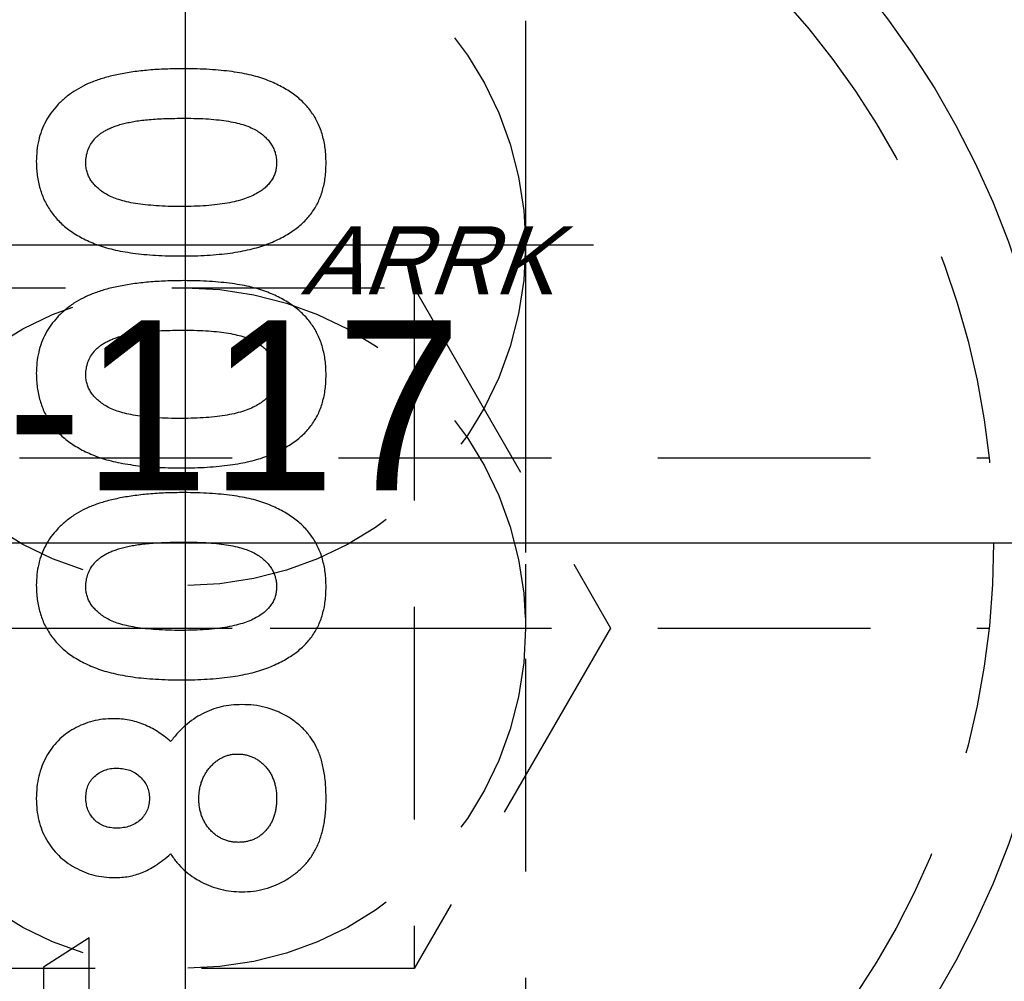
# Model space of a CAD drawing. Extents: x 2651 to 11825, y -3833 to 1075.
# Tile 328 of 656: x 4109 to 4120, y 514 to 526. Entities that reach past the tile are written whole.
import ezdxf

# ---------------------------------------------------------------- set-up
doc = ezdxf.new("R2010")
doc.units = 0
doc.header["$LTSCALE"] = 10
for name, pattern in [('CENTER', [2, 1.25, -0.25, 0.25, -0.25]), ('CNSCEN', [17, 15, -1, 0, -1]), ('CNSHID', [4, 3, -1]), ('HIDDEN', [0.375, 0.25, -0.125])]:
    doc.linetypes.add(name, pattern=pattern)
doc.layers.get('0').update_dxf_attribs({"linetype": 'CONTINUOUS'})
doc.layers.get('Defpoints').update_dxf_attribs({"linetype": 'CONTINUOUS'})
for name, color, linetype in [('1', 7, 'CONTINUOUS'), ('9', 3, 'CONTINUOUS'), ('COOL', 150, 'HIDDEN'), ('DIM', 3, 'CONTINUOUS'), ('WL1-HL', 4, 'CNSHID'), ('WOR1-CL', 1, 'CNSCEN'), ('WOR1-DL', 7, 'CONTINUOUS')]:
    doc.layers.add(name, color=color, linetype=linetype)
doc.styles.add('china', font='txt')
doc.styles.get("Standard").update_dxf_attribs({"font": 'romans.shx'})
doc.dimstyles.new('MM& INCH5', dxfattribs={"dimtxt": 5, "dimasz": 2.5, "dimexe": 1, "dimexo": 0.5, "dimtad": 0, "dimrnd": 1.38778e-17, "dimzin": 9, "dimdsep": 46, "dimtxsty": 'Standard', "dimblk": 'CLOSED', "dimcen": 0, "dimclrd": 3, "dimclre": 3, "dimclrt": 3, "dimazin": 2, "dimtfac": 0.75, "dimtofl": 0, "dimtmove": 0, "dimatfit": 3, "dimfxl": 0, "dimtolj": 1, "dimarcsym": 0})

# ---------------------------------------------------------------- blocks, each defined once
blk = doc.blocks.new('DSD')
at = {"layer": '1', "color": 7, "linetype": 'Continuous'}
for p, q in [((483.499, 546.355), (482.959, 546.008)), ((483.499, 545.691), (483.499, 546.355)), ((482.959, 546.008), (482.959, 545.11))]:
    blk.add_line(p, q, dxfattribs=at)
for points, knots in [([(484.61, 556.569), (484.539, 556.568), (484.4, 556.567), (484.2, 556.554), (484.015, 556.534), (483.845, 556.505), (483.69, 556.468), (483.552, 556.422), (483.427, 556.369), (483.353, 556.324), (483.317, 556.303)], [0, 0, 0, 0, 0.161071, 0.310789, 0.449904, 0.578376, 0.696617, 0.805987, 0.906562, 1, 1, 1, 1]), ([(486.281, 555.461), (486.28, 555.49), (486.279, 555.547), (486.272, 555.631), (486.258, 555.71), (486.24, 555.786), (486.216, 555.859), (486.187, 555.929), (486.152, 555.994), (486.112, 556.057), (486.067, 556.115), (486.016, 556.17), (485.96, 556.223), (485.897, 556.272), (485.83, 556.317), (485.757, 556.359), (485.679, 556.398), (485.594, 556.434), (485.502, 556.466), (485.402, 556.494), (485.292, 556.517), (485.173, 556.536), (485.046, 556.55), (484.909, 556.561), (484.763, 556.568), (484.662, 556.569), (484.61, 556.569)], [0, 0, 0, 0, 0.038217, 0.074867, 0.110158, 0.144454, 0.17808, 0.211171, 0.243687, 0.275872, 0.308376, 0.341263, 0.37515, 0.409655, 0.445157, 0.482073, 0.520576, 0.560554, 0.603108, 0.648689, 0.697948, 0.750768, 0.807309, 0.867656, 0.931861, 1, 1, 1, 1]), ([(483.317, 556.303), (483.282, 556.278), (483.213, 556.229), (483.123, 556.143), (483.047, 556.05), (482.984, 555.95), (482.935, 555.842), (482.901, 555.727), (482.881, 555.605), (482.878, 555.521), (482.876, 555.478)], [0, 0, 0, 0, 0.132314, 0.2587, 0.380912, 0.500535, 0.620923, 0.742376, 0.868281, 1, 1, 1, 1]), ([(483.458, 555.464), (483.459, 555.489), (483.461, 555.539), (483.481, 555.612), (483.512, 555.68), (483.55, 555.732), (483.585, 555.771), (483.618, 555.798), (483.654, 555.824), (483.695, 555.847), (483.741, 555.869), (483.79, 555.89), (483.845, 555.908), (483.904, 555.925), (483.969, 555.94), (484.041, 555.953), (484.12, 555.964), (484.205, 555.972), (484.298, 555.979), (484.398, 555.984), (484.505, 555.986), (484.579, 555.987), (484.617, 555.988)], [0, 0, 0, 0, 0.053834, 0.105543, 0.158054, 0.211987, 0.240207, 0.269794, 0.301343, 0.334608, 0.370284, 0.408089, 0.448681, 0.492069, 0.538664, 0.590371, 0.646388, 0.707195, 0.772947, 0.843643, 0.919308, 1, 1, 1, 1]), ([(484.617, 555.988), (484.666, 555.987), (484.761, 555.986), (484.897, 555.98), (485.021, 555.968), (485.133, 555.953), (485.233, 555.932), (485.322, 555.908), (485.399, 555.879), (485.465, 555.844), (485.52, 555.806), (485.568, 555.765), (485.609, 555.722), (485.642, 555.676), (485.668, 555.627), (485.686, 555.575), (485.697, 555.52), (485.699, 555.483), (485.7, 555.464)], [0, 0, 0, 0, 0.110734, 0.212341, 0.305502, 0.389835, 0.46669, 0.535262, 0.596763, 0.651066, 0.701036, 0.74786, 0.791833, 0.834284, 0.875334, 0.916035, 0.957652, 1, 1, 1, 1]), ([(482.876, 555.478), (482.877, 555.45), (482.878, 555.395), (482.886, 555.313), (482.9, 555.235), (482.919, 555.159), (482.943, 555.086), (482.973, 555.017), (483.009, 554.95), (483.05, 554.887), (483.096, 554.826), (483.149, 554.769), (483.207, 554.715), (483.271, 554.666), (483.341, 554.62), (483.416, 554.577), (483.497, 554.538), (483.584, 554.502), (483.679, 554.47), (483.782, 554.443), (483.893, 554.42), (484.014, 554.401), (484.143, 554.386), (484.281, 554.376), (484.428, 554.369), (484.528, 554.369), (484.58, 554.368)], [0, 0, 0, 0, 0.036635, 0.072034, 0.106626, 0.140306, 0.173619, 0.206426, 0.239067, 0.271883, 0.30484, 0.338529, 0.372616, 0.407548, 0.443719, 0.481312, 0.520113, 0.560913, 0.604025, 0.650075, 0.699572, 0.752363, 0.808789, 0.868954, 0.932675, 1, 1, 1, 1]), ([(484.58, 554.95), (484.529, 554.95), (484.431, 554.95), (484.29, 554.958), (484.161, 554.968), (484.044, 554.984), (483.94, 555.003), (483.849, 555.028), (483.769, 555.056), (483.701, 555.091), (483.644, 555.128), (483.594, 555.168), (483.552, 555.211), (483.517, 555.256), (483.49, 555.304), (483.471, 555.355), (483.46, 555.409), (483.458, 555.445), (483.458, 555.464)], [0, 0, 0, 0, 0.112115, 0.215802, 0.310203, 0.395993, 0.47341, 0.542778, 0.604548, 0.659357, 0.708764, 0.755356, 0.798687, 0.840017, 0.880203, 0.919733, 0.959049, 1, 1, 1, 1]), ([(484.58, 554.368), (484.632, 554.369), (484.734, 554.369), (484.882, 554.376), (485.021, 554.387), (485.151, 554.401), (485.272, 554.421), (485.385, 554.444), (485.489, 554.471), (485.583, 554.504), (485.671, 554.54), (485.752, 554.579), (485.827, 554.621), (485.896, 554.665), (485.959, 554.714), (486.017, 554.764), (486.067, 554.818), (486.113, 554.875), (486.153, 554.935), (486.188, 554.999), (486.216, 555.067), (486.24, 555.138), (486.258, 555.214), (486.272, 555.293), (486.279, 555.376), (486.28, 555.432), (486.281, 555.461)], [0, 0, 0, 0, 0.068491, 0.133077, 0.193829, 0.251083, 0.304401, 0.354408, 0.401295, 0.444701, 0.485692, 0.524676, 0.562307, 0.597947, 0.632474, 0.665752, 0.697985, 0.729586, 0.760825, 0.792355, 0.824313, 0.857156, 0.890927, 0.92596, 0.962061, 1, 1, 1, 1]), ([(485.7, 555.464), (485.699, 555.446), (485.698, 555.41), (485.687, 555.358), (485.67, 555.309), (485.645, 555.263), (485.613, 555.219), (485.575, 555.179), (485.529, 555.142), (485.495, 555.12), (485.477, 555.109)], [0, 0, 0, 0, 0.124035, 0.242846, 0.360342, 0.479042, 0.599334, 0.725488, 0.858549, 1, 1, 1, 1]), ([(485.477, 555.109), (485.453, 555.096), (485.403, 555.069), (485.318, 555.037), (485.223, 555.01), (485.116, 554.987), (484.998, 554.971), (484.868, 554.958), (484.728, 554.951), (484.631, 554.95), (484.58, 554.95)], [0, 0, 0, 0, 0.088871, 0.186355, 0.294078, 0.412237, 0.541778, 0.682703, 0.835096, 1, 1, 1, 1]), ([(484.61, 554.078), (484.539, 554.077), (484.4, 554.076), (484.2, 554.062), (484.015, 554.043), (483.845, 554.013), (483.69, 553.977), (483.552, 553.931), (483.427, 553.878), (483.353, 553.833), (483.317, 553.812)], [0, 0, 0, 0, 0.161071, 0.310789, 0.449904, 0.578376, 0.696617, 0.805987, 0.906562, 1, 1, 1, 1]), ([(486.281, 552.97), (486.28, 552.999), (486.279, 553.056), (486.272, 553.139), (486.258, 553.219), (486.24, 553.295), (486.216, 553.368), (486.187, 553.437), (486.152, 553.503), (486.112, 553.565), (486.067, 553.624), (486.016, 553.679), (485.96, 553.732), (485.897, 553.78), (485.83, 553.826), (485.757, 553.868), (485.679, 553.907), (485.594, 553.943), (485.502, 553.975), (485.402, 554.003), (485.292, 554.026), (485.173, 554.044), (485.046, 554.059), (484.909, 554.07), (484.763, 554.077), (484.662, 554.077), (484.61, 554.078)], [0, 0, 0, 0, 0.038217, 0.074867, 0.110158, 0.144454, 0.17808, 0.211171, 0.243687, 0.275872, 0.308376, 0.341263, 0.37515, 0.409655, 0.445157, 0.482073, 0.520576, 0.560554, 0.603108, 0.648689, 0.697948, 0.750768, 0.807309, 0.867656, 0.931861, 1, 1, 1, 1]), ([(483.317, 553.812), (483.282, 553.787), (483.213, 553.737), (483.123, 553.651), (483.047, 553.559), (482.984, 553.458), (482.935, 553.351), (482.901, 553.236), (482.881, 553.114), (482.878, 553.03), (482.876, 552.987)], [0, 0, 0, 0, 0.132314, 0.2587, 0.380912, 0.500535, 0.620923, 0.742376, 0.868281, 1, 1, 1, 1]), ([(483.458, 552.973), (483.459, 552.998), (483.461, 553.048), (483.481, 553.121), (483.512, 553.189), (483.55, 553.241), (483.585, 553.28), (483.618, 553.307), (483.654, 553.333), (483.695, 553.356), (483.741, 553.378), (483.79, 553.399), (483.845, 553.417), (483.904, 553.434), (483.969, 553.449), (484.041, 553.461), (484.12, 553.473), (484.205, 553.481), (484.298, 553.488), (484.398, 553.493), (484.505, 553.495), (484.579, 553.496), (484.617, 553.496)], [0, 0, 0, 0, 0.053834, 0.105543, 0.158054, 0.211987, 0.240207, 0.269794, 0.301343, 0.334608, 0.370284, 0.408089, 0.448681, 0.492069, 0.538664, 0.590371, 0.646388, 0.707195, 0.772947, 0.843643, 0.919308, 1, 1, 1, 1]), ([(484.617, 553.496), (484.666, 553.496), (484.761, 553.495), (484.897, 553.489), (485.021, 553.477), (485.133, 553.462), (485.233, 553.441), (485.322, 553.417), (485.399, 553.387), (485.465, 553.353), (485.52, 553.315), (485.568, 553.274), (485.609, 553.231), (485.642, 553.185), (485.668, 553.136), (485.686, 553.084), (485.697, 553.029), (485.699, 552.992), (485.7, 552.973)], [0, 0, 0, 0, 0.110734, 0.212341, 0.305502, 0.389835, 0.46669, 0.535262, 0.596763, 0.651066, 0.701036, 0.74786, 0.791833, 0.834284, 0.875334, 0.916035, 0.957652, 1, 1, 1, 1]), ([(482.876, 552.987), (482.877, 552.959), (482.878, 552.904), (482.886, 552.822), (482.9, 552.744), (482.919, 552.668), (482.943, 552.595), (482.973, 552.525), (483.009, 552.459), (483.05, 552.395), (483.096, 552.335), (483.149, 552.278), (483.207, 552.224), (483.271, 552.175), (483.341, 552.129), (483.416, 552.086), (483.497, 552.047), (483.584, 552.011), (483.679, 551.979), (483.782, 551.952), (483.893, 551.929), (484.014, 551.91), (484.143, 551.895), (484.281, 551.885), (484.428, 551.878), (484.528, 551.877), (484.58, 551.877)], [0, 0, 0, 0, 0.036635, 0.072034, 0.106626, 0.140306, 0.173619, 0.206426, 0.239067, 0.271883, 0.30484, 0.338529, 0.372616, 0.407548, 0.443719, 0.481312, 0.520113, 0.560913, 0.604025, 0.650075, 0.699572, 0.752363, 0.808789, 0.868954, 0.932675, 1, 1, 1, 1]), ([(484.58, 552.458), (484.529, 552.459), (484.431, 552.459), (484.29, 552.467), (484.161, 552.477), (484.044, 552.492), (483.94, 552.512), (483.849, 552.537), (483.769, 552.565), (483.701, 552.599), (483.644, 552.637), (483.594, 552.677), (483.552, 552.72), (483.517, 552.765), (483.49, 552.813), (483.471, 552.864), (483.46, 552.918), (483.458, 552.954), (483.458, 552.973)], [0, 0, 0, 0, 0.112115, 0.215802, 0.310203, 0.395993, 0.47341, 0.542778, 0.604548, 0.659357, 0.708764, 0.755356, 0.798687, 0.840017, 0.880203, 0.919733, 0.959049, 1, 1, 1, 1]), ([(484.58, 551.877), (484.632, 551.877), (484.734, 551.878), (484.882, 551.885), (485.021, 551.896), (485.151, 551.91), (485.272, 551.93), (485.385, 551.953), (485.489, 551.98), (485.583, 552.013), (485.671, 552.049), (485.752, 552.088), (485.827, 552.13), (485.896, 552.174), (485.959, 552.222), (486.017, 552.273), (486.067, 552.327), (486.113, 552.384), (486.153, 552.444), (486.188, 552.507), (486.216, 552.576), (486.24, 552.647), (486.258, 552.723), (486.272, 552.802), (486.279, 552.885), (486.28, 552.941), (486.281, 552.97)], [0, 0, 0, 0, 0.068491, 0.133077, 0.193829, 0.251083, 0.304401, 0.354408, 0.401295, 0.444701, 0.485692, 0.524676, 0.562307, 0.597947, 0.632474, 0.665752, 0.697985, 0.729586, 0.760825, 0.792355, 0.824313, 0.857156, 0.890927, 0.92596, 0.962061, 1, 1, 1, 1]), ([(485.7, 552.973), (485.699, 552.955), (485.698, 552.919), (485.687, 552.867), (485.67, 552.818), (485.645, 552.772), (485.613, 552.728), (485.575, 552.688), (485.529, 552.651), (485.495, 552.629), (485.477, 552.618)], [0, 0, 0, 0, 0.124035, 0.242846, 0.360342, 0.479042, 0.599334, 0.725488, 0.858549, 1, 1, 1, 1]), ([(485.477, 552.618), (485.453, 552.605), (485.403, 552.577), (485.318, 552.546), (485.223, 552.519), (485.116, 552.496), (484.998, 552.48), (484.868, 552.467), (484.728, 552.46), (484.631, 552.459), (484.58, 552.458)], [0, 0, 0, 0, 0.088871, 0.186355, 0.294078, 0.412237, 0.541778, 0.682703, 0.835096, 1, 1, 1, 1]), ([(484.61, 551.587), (484.539, 551.586), (484.4, 551.585), (484.2, 551.571), (484.015, 551.551), (483.845, 551.522), (483.69, 551.486), (483.552, 551.44), (483.427, 551.387), (483.353, 551.342), (483.317, 551.321)], [0, 0, 0, 0, 0.161071, 0.310789, 0.449904, 0.578376, 0.696617, 0.805987, 0.906562, 1, 1, 1, 1]), ([(486.281, 550.479), (486.28, 550.508), (486.279, 550.565), (486.272, 550.648), (486.258, 550.728), (486.24, 550.804), (486.216, 550.877), (486.187, 550.946), (486.152, 551.012), (486.112, 551.074), (486.067, 551.133), (486.016, 551.188), (485.96, 551.241), (485.897, 551.289), (485.83, 551.335), (485.757, 551.377), (485.679, 551.416), (485.594, 551.452), (485.502, 551.484), (485.402, 551.512), (485.292, 551.535), (485.173, 551.553), (485.046, 551.568), (484.909, 551.579), (484.763, 551.586), (484.662, 551.586), (484.61, 551.587)], [0, 0, 0, 0, 0.038217, 0.074867, 0.110158, 0.144454, 0.17808, 0.211171, 0.243687, 0.275872, 0.308376, 0.341263, 0.37515, 0.409655, 0.445157, 0.482073, 0.520576, 0.560554, 0.603108, 0.648689, 0.697948, 0.750768, 0.807309, 0.867656, 0.931861, 1, 1, 1, 1]), ([(483.317, 551.321), (483.282, 551.295), (483.213, 551.246), (483.123, 551.16), (483.047, 551.068), (482.984, 550.967), (482.935, 550.86), (482.901, 550.745), (482.881, 550.623), (482.878, 550.539), (482.876, 550.496)], [0, 0, 0, 0, 0.132314, 0.2587, 0.380912, 0.500535, 0.620923, 0.742376, 0.868281, 1, 1, 1, 1]), ([(483.458, 550.482), (483.459, 550.507), (483.461, 550.557), (483.481, 550.629), (483.512, 550.698), (483.55, 550.75), (483.585, 550.788), (483.618, 550.815), (483.654, 550.842), (483.695, 550.865), (483.741, 550.887), (483.79, 550.908), (483.845, 550.925), (483.904, 550.943), (483.969, 550.958), (484.041, 550.97), (484.12, 550.982), (484.205, 550.989), (484.298, 550.997), (484.398, 551.002), (484.505, 551.004), (484.579, 551.005), (484.617, 551.005)], [0, 0, 0, 0, 0.053834, 0.105543, 0.158054, 0.211987, 0.240207, 0.269794, 0.301343, 0.334608, 0.370284, 0.408089, 0.448681, 0.492069, 0.538664, 0.590371, 0.646388, 0.707195, 0.772947, 0.843643, 0.919308, 1, 1, 1, 1]), ([(484.617, 551.005), (484.666, 551.005), (484.761, 551.004), (484.897, 550.998), (485.021, 550.986), (485.133, 550.971), (485.233, 550.95), (485.322, 550.926), (485.399, 550.896), (485.465, 550.862), (485.52, 550.824), (485.568, 550.783), (485.609, 550.74), (485.642, 550.694), (485.668, 550.645), (485.686, 550.593), (485.697, 550.538), (485.699, 550.501), (485.7, 550.482)], [0, 0, 0, 0, 0.110734, 0.212341, 0.305502, 0.389835, 0.46669, 0.535262, 0.596763, 0.651066, 0.701036, 0.74786, 0.791833, 0.834284, 0.875334, 0.916035, 0.957652, 1, 1, 1, 1]), ([(482.876, 550.496), (482.877, 550.468), (482.878, 550.413), (482.886, 550.331), (482.9, 550.253), (482.919, 550.177), (482.943, 550.104), (482.973, 550.034), (483.009, 549.968), (483.05, 549.904), (483.096, 549.843), (483.149, 549.787), (483.207, 549.733), (483.271, 549.684), (483.341, 549.638), (483.416, 549.595), (483.497, 549.556), (483.584, 549.52), (483.679, 549.488), (483.782, 549.461), (483.893, 549.438), (484.014, 549.418), (484.143, 549.404), (484.281, 549.394), (484.428, 549.387), (484.528, 549.386), (484.58, 549.386)], [0, 0, 0, 0, 0.036635, 0.072034, 0.106626, 0.140306, 0.173619, 0.206426, 0.239067, 0.271883, 0.30484, 0.338529, 0.372616, 0.407548, 0.443719, 0.481312, 0.520113, 0.560913, 0.604025, 0.650075, 0.699572, 0.752363, 0.808789, 0.868954, 0.932675, 1, 1, 1, 1]), ([(484.58, 549.967), (484.529, 549.967), (484.431, 549.968), (484.29, 549.975), (484.161, 549.986), (484.044, 550.001), (483.94, 550.021), (483.849, 550.045), (483.769, 550.074), (483.701, 550.108), (483.644, 550.146), (483.594, 550.186), (483.552, 550.229), (483.517, 550.274), (483.49, 550.322), (483.471, 550.373), (483.46, 550.426), (483.458, 550.463), (483.458, 550.482)], [0, 0, 0, 0, 0.112115, 0.215802, 0.310203, 0.395993, 0.47341, 0.542778, 0.604548, 0.659357, 0.708764, 0.755356, 0.798687, 0.840017, 0.880203, 0.919733, 0.959049, 1, 1, 1, 1]), ([(484.58, 549.386), (484.632, 549.386), (484.734, 549.387), (484.882, 549.393), (485.021, 549.405), (485.151, 549.419), (485.272, 549.439), (485.385, 549.462), (485.489, 549.489), (485.583, 549.522), (485.671, 549.558), (485.752, 549.597), (485.827, 549.639), (485.896, 549.683), (485.959, 549.731), (486.017, 549.782), (486.067, 549.836), (486.113, 549.892), (486.153, 549.953), (486.188, 550.016), (486.216, 550.084), (486.24, 550.156), (486.258, 550.231), (486.272, 550.31), (486.279, 550.394), (486.28, 550.45), (486.281, 550.479)], [0, 0, 0, 0, 0.068491, 0.133077, 0.193829, 0.251083, 0.304401, 0.354408, 0.401295, 0.444701, 0.485692, 0.524676, 0.562307, 0.597947, 0.632474, 0.665752, 0.697985, 0.729586, 0.760825, 0.792355, 0.824313, 0.857156, 0.890927, 0.92596, 0.962061, 1, 1, 1, 1]), ([(485.7, 550.482), (485.699, 550.463), (485.698, 550.428), (485.687, 550.376), (485.67, 550.327), (485.645, 550.28), (485.613, 550.237), (485.575, 550.197), (485.529, 550.16), (485.495, 550.138), (485.477, 550.127)], [0, 0, 0, 0, 0.124035, 0.242846, 0.360342, 0.479042, 0.599334, 0.725488, 0.858549, 1, 1, 1, 1]), ([(485.477, 550.127), (485.453, 550.114), (485.403, 550.086), (485.318, 550.055), (485.223, 550.028), (485.116, 550.005), (484.998, 549.989), (484.868, 549.975), (484.728, 549.969), (484.631, 549.968), (484.58, 549.967)], [0, 0, 0, 0, 0.088871, 0.186355, 0.294078, 0.412237, 0.541778, 0.682703, 0.835096, 1, 1, 1, 1]), ([(485.291, 549.095), (485.249, 549.094), (485.168, 549.091), (485.048, 549.071), (484.934, 549.036), (484.826, 548.988), (484.723, 548.927), (484.627, 548.851), (484.536, 548.762), (484.482, 548.695), (484.454, 548.66)], [0, 0, 0, 0, 0.127276, 0.250113, 0.370492, 0.489901, 0.611006, 0.735976, 0.864676, 1, 1, 1, 1]), ([(486.281, 547.987), (486.281, 548.018), (486.28, 548.079), (486.275, 548.168), (486.266, 548.252), (486.253, 548.331), (486.237, 548.405), (486.217, 548.474), (486.194, 548.538), (486.159, 548.617), (486.104, 548.706), (486.023, 548.804), (485.927, 548.889), (485.819, 548.963), (485.698, 549.021), (485.569, 549.065), (485.432, 549.091), (485.339, 549.094), (485.291, 549.095)], [0, 0, 0, 0, 0.055435, 0.108254, 0.158196, 0.205337, 0.250257, 0.292763, 0.333308, 0.371723, 0.445982, 0.520049, 0.595546, 0.673687, 0.753384, 0.833349, 0.915178, 1, 1, 1, 1]), ([(483.784, 548.929), (483.742, 548.928), (483.66, 548.925), (483.54, 548.903), (483.426, 548.865), (483.318, 548.814), (483.219, 548.75), (483.13, 548.673), (483.055, 548.582), (482.99, 548.482), (482.939, 548.372), (482.903, 548.252), (482.88, 548.124), (482.878, 548.036), (482.876, 547.991)], [0, 0, 0, 0, 0.085205, 0.168105, 0.249227, 0.330676, 0.411657, 0.491096, 0.570629, 0.651741, 0.734794, 0.819583, 0.907717, 1, 1, 1, 1]), ([(484.454, 548.66), (484.429, 548.681), (484.381, 548.724), (484.302, 548.778), (484.222, 548.824), (484.139, 548.863), (484.053, 548.892), (483.966, 548.914), (483.876, 548.926), (483.815, 548.928), (483.784, 548.929)], [0, 0, 0, 0, 0.132691, 0.261229, 0.386616, 0.5095, 0.631048, 0.753001, 0.875241, 1, 1, 1, 1]), ([(484.786, 547.986), (484.787, 548.004), (484.787, 548.04), (484.794, 548.093), (484.804, 548.143), (484.818, 548.192), (484.838, 548.238), (484.861, 548.282), (484.888, 548.323), (484.919, 548.362), (484.953, 548.397), (484.989, 548.429), (485.027, 548.455), (485.066, 548.476), (485.106, 548.494), (485.149, 548.505), (485.193, 548.513), (485.223, 548.514), (485.238, 548.514)], [0, 0, 0, 0, 0.070599, 0.139149, 0.206028, 0.270871, 0.334512, 0.399137, 0.463434, 0.527972, 0.592126, 0.65344, 0.712618, 0.770133, 0.826602, 0.883252, 0.941109, 1, 1, 1, 1]), ([(485.238, 548.514), (485.254, 548.514), (485.286, 548.513), (485.331, 548.506), (485.376, 548.495), (485.418, 548.479), (485.458, 548.459), (485.496, 548.434), (485.533, 548.405), (485.567, 548.371), (485.598, 548.334), (485.625, 548.293), (485.649, 548.25), (485.666, 548.204), (485.682, 548.155), (485.692, 548.104), (485.699, 548.049), (485.699, 548.012), (485.7, 547.993)], [0, 0, 0, 0, 0.060864, 0.120715, 0.178298, 0.236019, 0.29302, 0.351482, 0.411328, 0.473181, 0.535898, 0.598282, 0.66091, 0.724489, 0.789043, 0.857007, 0.926649, 1, 1, 1, 1]), ([(483.458, 548.005), (483.459, 548.029), (483.461, 548.075), (483.481, 548.142), (483.514, 548.201), (483.56, 548.253), (483.615, 548.295), (483.679, 548.327), (483.75, 548.345), (483.8, 548.347), (483.825, 548.348)], [0, 0, 0, 0, 0.127262, 0.247553, 0.366178, 0.488656, 0.611945, 0.735099, 0.863648, 1, 1, 1, 1]), ([(483.825, 548.348), (483.851, 548.347), (483.902, 548.344), (483.974, 548.325), (484.04, 548.293), (484.097, 548.248), (484.144, 548.194), (484.18, 548.133), (484.201, 548.065), (484.204, 548.018), (484.205, 547.994)], [0, 0, 0, 0, 0.133898, 0.261449, 0.385304, 0.511572, 0.636353, 0.7554, 0.874932, 1, 1, 1, 1]), ([(482.876, 547.991), (482.878, 547.946), (482.88, 547.86), (482.903, 547.734), (482.939, 547.617), (482.992, 547.508), (483.057, 547.409), (483.135, 547.321), (483.226, 547.244), (483.328, 547.179), (483.437, 547.126), (483.552, 547.088), (483.671, 547.066), (483.752, 547.063), (483.793, 547.061)], [0, 0, 0, 0, 0.091221, 0.177862, 0.261335, 0.343215, 0.424061, 0.504025, 0.585043, 0.667993, 0.751668, 0.833587, 0.916294, 1, 1, 1, 1]), ([(483.821, 547.642), (483.795, 547.643), (483.746, 547.646), (483.675, 547.664), (483.612, 547.697), (483.557, 547.74), (483.513, 547.795), (483.48, 547.858), (483.461, 547.929), (483.459, 547.979), (483.458, 548.005)], [0, 0, 0, 0, 0.133239, 0.257679, 0.377945, 0.498835, 0.619558, 0.739824, 0.86564, 1, 1, 1, 1]), ([(484.205, 547.994), (484.204, 547.969), (484.202, 547.921), (484.181, 547.853), (484.147, 547.792), (484.1, 547.739), (484.042, 547.696), (483.975, 547.664), (483.9, 547.646), (483.848, 547.643), (483.821, 547.642)], [0, 0, 0, 0, 0.1261, 0.245667, 0.362596, 0.483064, 0.606895, 0.731199, 0.860607, 1, 1, 1, 1]), ([(485.251, 547.476), (485.235, 547.477), (485.203, 547.478), (485.157, 547.484), (485.112, 547.496), (485.069, 547.512), (485.028, 547.532), (484.99, 547.558), (484.953, 547.587), (484.919, 547.622), (484.888, 547.659), (484.861, 547.699), (484.837, 547.741), (484.818, 547.786), (484.804, 547.833), (484.794, 547.882), (484.787, 547.933), (484.787, 547.968), (484.786, 547.986)], [0, 0, 0, 0, 0.063232, 0.123596, 0.183631, 0.241965, 0.301454, 0.360997, 0.421479, 0.484582, 0.547964, 0.610316, 0.672871, 0.735109, 0.798492, 0.863878, 0.930919, 1, 1, 1, 1]), ([(485.7, 547.993), (485.699, 547.974), (485.699, 547.936), (485.693, 547.881), (485.683, 547.83), (485.669, 547.781), (485.652, 547.735), (485.63, 547.692), (485.604, 547.652), (485.575, 547.616), (485.543, 547.583), (485.508, 547.554), (485.471, 547.53), (485.431, 547.51), (485.389, 547.495), (485.345, 547.484), (485.299, 547.477), (485.267, 547.476), (485.251, 547.476)], [0, 0, 0, 0, 0.075044, 0.146237, 0.214829, 0.280463, 0.343689, 0.406255, 0.467269, 0.527809, 0.587997, 0.646697, 0.703965, 0.760495, 0.818097, 0.877165, 0.937588, 1, 1, 1, 1]), ([(485.291, 546.895), (485.337, 546.896), (485.427, 546.899), (485.559, 546.926), (485.687, 546.97), (485.807, 547.029), (485.917, 547.103), (486.015, 547.189), (486.098, 547.288), (486.153, 547.38), (486.191, 547.46), (486.214, 547.523), (486.235, 547.591), (486.252, 547.662), (486.265, 547.738), (486.274, 547.818), (486.28, 547.901), (486.281, 547.958), (486.281, 547.987)], [0, 0, 0, 0, 0.082105, 0.162845, 0.24281, 0.324136, 0.404552, 0.481939, 0.558683, 0.635915, 0.675544, 0.716421, 0.758883, 0.802991, 0.848925, 0.897233, 0.947306, 1, 1, 1, 1]), ([(483.793, 547.061), (483.822, 547.062), (483.878, 547.063), (483.962, 547.074), (484.041, 547.093), (484.12, 547.12), (484.199, 547.156), (484.28, 547.206), (484.367, 547.266), (484.424, 547.314), (484.454, 547.339)], [0, 0, 0, 0, 0.117593, 0.230768, 0.342388, 0.452438, 0.56823, 0.697745, 0.841089, 1, 1, 1, 1]), ([(484.454, 547.339), (484.478, 547.305), (484.526, 547.237), (484.612, 547.149), (484.708, 547.072), (484.814, 547.009), (484.926, 546.958), (485.044, 546.922), (485.166, 546.899), (485.249, 546.896), (485.291, 546.895)], [0, 0, 0, 0, 0.126717, 0.250825, 0.374307, 0.498747, 0.623473, 0.74737, 0.87229, 1, 1, 1, 1])]:
    blk.add_open_spline(points, degree=3, knots=knots, dxfattribs=at)
blk = doc.blocks.new('*D109')
at = {"layer": 'Defpoints', "color": 0}
for p in [(4086.684, 927.642), (4086.684, 894.882), (4171.684, 387.642)]:
    blk.add_point(p, dxfattribs=at)
at = {"layer": 'DIM', "color": 3, "lineweight": -2}
blk.add_line((4086.684, 895.382), (4086.684, 927.642), dxfattribs=at)
at = {"layer": 'DIM', "color": 3, "insert": (4086.684, 948.624), "char_height": 5, "attachment_point": 5, "rotation": 90}
blk.add_mtext('\\A1;85 [3.346]', dxfattribs=at)
blk = doc.blocks.new('_Closed')
at = {"color": 0, "linetype": 'ByBlock', "lineweight": -2}
for p, q in [((-1, 0.1667), (0, 0)), ((-1, 0.1667), (-1, -0.1667)), ((0, 0), (-1, -0.1667)), ((0, 0), (-1, 0))]:
    blk.add_line(p, q, dxfattribs=at)
blk = doc.blocks.new('*D110')
at = {"layer": 'Defpoints', "color": 0}
for p in [(4064.684, 927.642), (4064.684, 906.842), (4171.684, 387.642)]:
    blk.add_point(p, dxfattribs=at)
at = {"layer": 'DIM', "color": 3, "lineweight": -2}
blk.add_line((4064.684, 907.342), (4064.684, 927.642), dxfattribs=at)
at = {"layer": 'DIM', "color": 3, "insert": (4064.684, 950.648), "char_height": 5, "attachment_point": 5, "rotation": 90}
blk.add_mtext('\\A1;107 [4.213]', dxfattribs=at)
blk = doc.blocks.new('*D111')
at = {"layer": 'Defpoints', "color": 0}
for p in [(4051.684, 927.642), (4051.684, 912.642), (4171.684, 387.642)]:
    blk.add_point(p, dxfattribs=at)
at = {"layer": 'DIM', "color": 3, "lineweight": -2}
blk.add_line((4051.684, 913.142), (4051.684, 927.642), dxfattribs=at)
at = {"layer": 'DIM', "color": 3, "insert": (4051.684, 950.648), "char_height": 5, "attachment_point": 5, "rotation": 90}
blk.add_mtext('\\A1;120 [4.724]', dxfattribs=at)
blk = doc.blocks.new('*D112')
at = {"layer": 'Defpoints', "color": 0}
for p in [(3974.684, 927.642), (3974.684, 892.822), (4171.684, 387.642)]:
    blk.add_point(p, dxfattribs=at)
at = {"layer": 'DIM', "color": 3, "lineweight": -2}
blk.add_line((3974.684, 893.322), (3974.684, 927.642), dxfattribs=at)
at = {"layer": 'DIM', "color": 3, "insert": (3974.684, 950.648), "char_height": 5, "attachment_point": 5, "rotation": 90}
blk.add_mtext('\\A1;197 [7.756]', dxfattribs=at)
blk = doc.blocks.new('*D113')
at = {"layer": 'Defpoints', "color": 0}
for p in [(3966.684, 927.642), (3971.684, 807.17), (4171.684, 387.642)]:
    blk.add_point(p, dxfattribs=at)
at = {"layer": 'DIM', "color": 3, "lineweight": -2}
for p, q in [((3966.684, 922.642), (3966.684, 927.642)), ((3971.684, 917.642), (3966.684, 922.642)), ((3971.684, 807.67), (3971.684, 917.642))]:
    blk.add_line(p, q, dxfattribs=at)
at = {"layer": 'DIM', "color": 3, "insert": (3966.684, 951.005), "char_height": 5, "attachment_point": 5, "rotation": 90}
blk.add_mtext('\\A1;200 [7.874]', dxfattribs=at)
blk = doc.blocks.new('*D114')
at = {"layer": 'Defpoints', "color": 0}
for p in [(3931.684, 927.642), (3931.684, 912.642), (4171.684, 387.642)]:
    blk.add_point(p, dxfattribs=at)
at = {"layer": 'DIM', "color": 3, "lineweight": -2}
blk.add_line((3931.684, 913.142), (3931.684, 927.642), dxfattribs=at)
at = {"layer": 'DIM', "color": 3, "insert": (3931.684, 951.005), "char_height": 5, "attachment_point": 5, "rotation": 90}
blk.add_mtext('\\A1;240 [9.449]', dxfattribs=at)
blk = doc.blocks.new('*D115')
at = {"layer": 'Defpoints', "color": 0}
for p in [(3896.684, 927.642), (3896.684, 910.642), (4171.684, 387.642)]:
    blk.add_point(p, dxfattribs=at)
at = {"layer": 'DIM', "color": 3, "lineweight": -2}
blk.add_line((3896.684, 911.142), (3896.684, 927.642), dxfattribs=at)
at = {"layer": 'DIM', "color": 3, "insert": (3896.684, 953.386), "char_height": 5, "attachment_point": 5, "rotation": 90}
blk.add_mtext('\\A1;275 [10.827]', dxfattribs=at)
blk = doc.blocks.new('*D122')
at = {"layer": 'Defpoints', "color": 0}
for p in [(3881.004, 912.642), (3898.684, 912.642), (4171.684, 387.642)]:
    blk.add_point(p, dxfattribs=at)
at = {"layer": 'DIM', "color": 3, "lineweight": -2}
blk.add_line((3898.184, 912.642), (3881.004, 912.642), dxfattribs=at)
at = {"layer": 'DIM', "color": 3, "insert": (3855.26, 912.642), "char_height": 5, "attachment_point": 5}
blk.add_mtext('\\A1;525 [20.669]', dxfattribs=at)
blk = doc.blocks.new('*D123')
at = {"layer": 'Defpoints', "color": 0}
for p in [(3857.842, 862.642), (3869.984, 862.642), (4171.684, 387.642)]:
    blk.add_point(p, dxfattribs=at)
at = {"layer": 'DIM', "color": 3, "lineweight": -2}
blk.add_line((3869.484, 862.642), (3857.842, 862.642), dxfattribs=at)
at = {"layer": 'DIM', "color": 3, "insert": (3832.098, 862.642), "char_height": 5, "attachment_point": 5}
blk.add_mtext('\\A1;475 [18.701]', dxfattribs=at)
blk = doc.blocks.new('*D124')
at = {"layer": 'Defpoints', "color": 0}
for p in [(3941.504, 859.642), (3857.842, 854.642), (4171.684, 387.642)]:
    blk.add_point(p, dxfattribs=at)
at = {"layer": 'DIM', "color": 3, "lineweight": -2}
for p, q in [((3867.842, 859.642), (3862.842, 854.642)), ((3941.004, 859.642), (3867.842, 859.642)), ((3862.842, 854.642), (3857.842, 854.642))]:
    blk.add_line(p, q, dxfattribs=at)
at = {"layer": 'DIM', "color": 3, "insert": (3832.098, 854.642), "char_height": 5, "attachment_point": 5}
blk.add_mtext('\\A1;472 [18.583]', dxfattribs=at)
blk = doc.blocks.new('*D125')
at = {"layer": 'Defpoints', "color": 0}
for p in [(3870.047, 797.642), (3962.156, 797.642), (4171.684, 387.642)]:
    blk.add_point(p, dxfattribs=at)
at = {"layer": 'DIM', "color": 3, "lineweight": -2}
blk.add_line((3961.656, 797.642), (3870.047, 797.642), dxfattribs=at)
at = {"layer": 'DIM', "color": 3, "insert": (3844.303, 797.642), "char_height": 5, "attachment_point": 5}
blk.add_mtext('\\A1;410 [16.142]', dxfattribs=at)
blk = doc.blocks.new('*D126')
at = {"layer": 'Defpoints', "color": 0}
for p in [(3870.047, 832.642), (4069.264, 832.642), (4171.684, 387.642)]:
    blk.add_point(p, dxfattribs=at)
at = {"layer": 'DIM', "color": 3, "lineweight": -2}
blk.add_line((4068.764, 832.642), (3870.047, 832.642), dxfattribs=at)
at = {"layer": 'DIM', "color": 3, "insert": (3846.684, 832.642), "char_height": 5, "attachment_point": 5}
blk.add_mtext('\\A1;445 [17.52]', dxfattribs=at)
blk = doc.blocks.new('*D127')
at = {"layer": 'Defpoints', "color": 0}
for p in [(3857.842, 879.642), (4071.444, 879.642), (4171.684, 387.642)]:
    blk.add_point(p, dxfattribs=at)
at = {"layer": 'DIM', "color": 3, "lineweight": -2}
blk.add_line((4070.944, 879.642), (3857.842, 879.642), dxfattribs=at)
at = {"layer": 'DIM', "color": 3, "insert": (3834.479, 879.642), "char_height": 5, "attachment_point": 5}
blk.add_mtext('\\A1;492 [19.37]', dxfattribs=at)
blk = doc.blocks.new('*D128')
at = {"layer": 'Defpoints', "color": 0}
for p in [(3857.842, 899.642), (4057.484, 899.642), (4171.684, 387.642)]:
    blk.add_point(p, dxfattribs=at)
at = {"layer": 'DIM', "color": 3, "lineweight": -2}
blk.add_line((4056.984, 899.642), (3857.842, 899.642), dxfattribs=at)
at = {"layer": 'DIM', "color": 3, "insert": (3832.098, 899.642), "char_height": 5, "attachment_point": 5}
blk.add_mtext('\\A1;512 [20.157]', dxfattribs=at)
blk = doc.blocks.new('*D129')
at = {"layer": 'Defpoints', "color": 0}
for p in [(3870.047, 743.242), (4076.434, 743.242), (4171.684, 387.642)]:
    blk.add_point(p, dxfattribs=at)
at = {"layer": 'DIM', "color": 3, "lineweight": -2}
blk.add_line((4075.934, 743.242), (3870.047, 743.242), dxfattribs=at)
at = {"layer": 'DIM', "color": 3, "insert": (3849.065, 743.242), "char_height": 5, "attachment_point": 5}
blk.add_mtext('\\A1;355.6 [14]', dxfattribs=at)
blk = doc.blocks.new('*D130')
at = {"layer": 'Defpoints', "color": 0}
for p in [(3870.047, 762.642), (3896.684, 762.642), (4171.684, 387.642)]:
    blk.add_point(p, dxfattribs=at)
at = {"layer": 'DIM', "color": 3, "lineweight": -2}
blk.add_line((3896.184, 762.642), (3870.047, 762.642), dxfattribs=at)
at = {"layer": 'DIM', "color": 3, "insert": (3844.303, 762.642), "char_height": 5, "attachment_point": 5}
blk.add_mtext('\\A1;375 [14.764]', dxfattribs=at)
blk = doc.blocks.new('*D131')
at = {"layer": 'Defpoints', "color": 0}
for p in [(3870.047, 719.642), (3896.684, 719.642), (4171.684, 387.642)]:
    blk.add_point(p, dxfattribs=at)
at = {"layer": 'DIM', "color": 3, "lineweight": -2}
blk.add_line((3896.184, 719.642), (3870.047, 719.642), dxfattribs=at)
at = {"layer": 'DIM', "color": 3, "insert": (3844.303, 719.642), "char_height": 5, "attachment_point": 5}
blk.add_mtext('\\A1;332 [13.071]', dxfattribs=at)
blk = doc.blocks.new('*D132')
at = {"layer": 'Defpoints', "color": 0}
for p in [(3870.047, 592.642), (3897.724, 592.642), (4171.684, 387.642)]:
    blk.add_point(p, dxfattribs=at)
at = {"layer": 'DIM', "color": 3, "lineweight": -2}
blk.add_line((3897.224, 592.642), (3870.047, 592.642), dxfattribs=at)
at = {"layer": 'DIM', "color": 3, "insert": (3846.684, 592.642), "char_height": 5, "attachment_point": 5}
blk.add_mtext('\\A1;205 [8.071]', dxfattribs=at)
blk = doc.blocks.new('*D133')
at = {"layer": 'Defpoints', "color": 0}
for p in [(4098.024, 590.842), (3870.047, 584.642), (4171.684, 387.642)]:
    blk.add_point(p, dxfattribs=at)
at = {"layer": 'DIM', "color": 3, "lineweight": -2}
for p, q in [((3880.047, 590.842), (3875.047, 584.642)), ((4097.524, 590.842), (3880.047, 590.842)), ((3875.047, 584.642), (3870.047, 584.642))]:
    blk.add_line(p, q, dxfattribs=at)
at = {"layer": 'DIM', "color": 3, "insert": (3851.446, 584.642), "char_height": 5, "attachment_point": 5}
blk.add_mtext('\\A1;203.2 [8]', dxfattribs=at)
blk = doc.blocks.new('*D134')
at = {"layer": 'Defpoints', "color": 0}
for p in [(3870.047, 612.642), (3896.684, 612.642), (4171.684, 387.642)]:
    blk.add_point(p, dxfattribs=at)
at = {"layer": 'DIM', "color": 3, "lineweight": -2}
blk.add_line((3896.184, 612.642), (3870.047, 612.642), dxfattribs=at)
at = {"layer": 'DIM', "color": 3, "insert": (3846.684, 612.642), "char_height": 5, "attachment_point": 5}
blk.add_mtext('\\A1;225 [8.858]', dxfattribs=at)
blk = doc.blocks.new('*D135')
at = {"layer": 'Defpoints', "color": 0}
for p in [(3870.047, 655.642), (3896.684, 655.642), (4171.684, 387.642)]:
    blk.add_point(p, dxfattribs=at)
at = {"layer": 'DIM', "color": 3, "lineweight": -2}
blk.add_line((3896.184, 655.642), (3870.047, 655.642), dxfattribs=at)
at = {"layer": 'DIM', "color": 3, "insert": (3844.303, 655.642), "char_height": 5, "attachment_point": 5}
blk.add_mtext('\\A1;268 [10.551]', dxfattribs=at)
blk = doc.blocks.new('*D136')
at = {"layer": 'Defpoints', "color": 0}
for p in [(3870.047, 562.642), (3896.684, 562.642), (4171.684, 387.642)]:
    blk.add_point(p, dxfattribs=at)
at = {"layer": 'DIM', "color": 3, "lineweight": -2}
blk.add_line((3896.184, 562.642), (3870.047, 562.642), dxfattribs=at)
at = {"layer": 'DIM', "color": 3, "insert": (3849.422, 562.642), "char_height": 5, "attachment_point": 5}
blk.add_mtext('\\A1;175 [6.89]', dxfattribs=at)
blk = doc.blocks.new('*D137')
at = {"layer": 'Defpoints', "color": 0}
for p in [(3870.047, 519.642), (3896.684, 519.642), (4171.684, 387.642)]:
    blk.add_point(p, dxfattribs=at)
at = {"layer": 'DIM', "color": 3, "lineweight": -2}
blk.add_line((3896.184, 519.642), (3870.047, 519.642), dxfattribs=at)
at = {"layer": 'DIM', "color": 3, "insert": (3847.041, 519.642), "char_height": 5, "attachment_point": 5}
blk.add_mtext('\\A1;132 [5.197]', dxfattribs=at)
blk = doc.blocks.new('*D156')
at = {"layer": 'Defpoints', "color": 0}
for p in [(4095.484, 927.642), (4095.484, 766.102), (4171.684, 387.642)]:
    blk.add_point(p, dxfattribs=at)
at = {"layer": 'DIM', "color": 3, "lineweight": -2}
blk.add_line((4095.484, 766.602), (4095.484, 927.642), dxfattribs=at)
at = {"layer": 'DIM', "color": 3, "insert": (4095.484, 943.862), "char_height": 5, "attachment_point": 5, "rotation": 90}
blk.add_mtext('\\A1;76.2 [3]', dxfattribs=at)
blk = doc.blocks.new('*D157')
at = {"layer": 'Defpoints', "color": 0}
for p in [(4103.484, 927.642), (4096.684, 860.062), (4171.684, 387.642)]:
    blk.add_point(p, dxfattribs=at)
at = {"layer": 'DIM', "color": 3, "lineweight": -2}
for p, q in [((4103.484, 922.642), (4103.484, 927.642)), ((4096.684, 917.642), (4103.484, 922.642)), ((4096.684, 860.562), (4096.684, 917.642))]:
    blk.add_line(p, q, dxfattribs=at)
at = {"layer": 'DIM', "color": 3, "insert": (4103.484, 948.624), "char_height": 5, "attachment_point": 5, "rotation": 90}
blk.add_mtext('\\A1;75 [2.953]', dxfattribs=at)
blk = doc.blocks.new('117')
at = {"layer": 'WL1-HL'}
for radius in [13.87, 10.3]:
    blk.add_circle((254.95, 1693.104), radius, dxfattribs=at)
at = {"layer": 'WOR1-CL'}
for p, q in [((254.95, 1707.474), (254.95, 1678.734)), ((269.32, 1693.104), (240.58, 1693.104))]:
    blk.add_line(p, q, dxfattribs=at)
at = {"layer": '9', "style": 'china'}
blk.add_text('2-117', height=2, dxfattribs=at).set_placement((251.365, 1693.722))
at = {"layer": 'WOR1-DL', "style": 'china', "oblique": 20}
blk.add_text('ARRK', height=0.8, dxfattribs=at).set_placement((256.305, 1696.027))
blk = doc.blocks.new('A$C257357D5')
at = {"layer": 'COOL', "color": 1, "linetype": 'CENTER'}
for p, q in [((-61, 60.106), (-61, -35)), ((-56.2, 35.5), (-65.8, 35.5)), ((-275, 31), (-58.88, 31))]:
    blk.add_line(p, q, dxfattribs=at)
at = {"layer": 'COOL'}
for p, q in [((-57, 35.5), (-57, 31)), ((-58.309, 35), (-58.309, 27)), ((-70.447, 33), (-51.553, 33)), ((-70.447, 31), (-51.553, 31))]:
    blk.add_line(p, q, dxfattribs=at)
for points in [[(-57, 49.388), (-57, -32.691), (-61, -35), (-65, -32.691), (-65, 49.388)], [(-237.406, 35), (-58.309, 35), (-56, 31), (-58.309, 27), (-237.406, 27)]]:
    blk.add_lwpolyline(points, dxfattribs=at)
for centre, radius in [((-61, 32), 9.5), ((-61, 35.5), 4), ((-61, 31), 4)]:
    blk.add_circle(centre, radius, dxfattribs=at)
blk.add_blockref('117', (-315.95, -1661.104), dxfattribs=at)

msp = doc.modelspace()

# ---------------------------------------------------------------- block references
at = {"layer": 'DIM'}
for name, p in [('DSD', (3626.059, -31.352)), ('A$C257357D5', (4171.684, 487.642))]:
    msp.add_blockref(name, p, dxfattribs=at)

# ---------------------------------------------------------------- dimensions: what is measured, and where the dimension line sits
for feature_location, offset, dtype, picture, middle in [((3896.684, 910.642), (0, 17), 1, '*D115', (3896.684, 953.386)), ((3931.684, 912.642), (0, 15), 1, '*D114', (3931.684, 951.005)), ((3971.684, 807.17), (-5, 120.472), 1, '*D113', (3966.684, 951.005)), ((3974.684, 892.822), (0, 34.82), 1, '*D112', (3974.684, 950.648)), ((4051.684, 912.642), (0, 15), 1, '*D111', (4051.684, 950.648)), ((4064.684, 906.842), (0, 20.8), 1, '*D110', (4064.684, 950.648)), ((4086.684, 894.882), (0, 32.76), 1, '*D109', (4086.684, 948.624)), ((4096.684, 860.062), (6.8, 67.58), 1, '*D157', (4103.484, 948.624)), ((4095.484, 766.102), (0, 161.54), 1, '*D156', (4095.484, 943.862)), ((3898.684, 912.642), (-17.68, 0), 0, '*D122', (3855.26, 912.642)), ((4057.484, 899.642), (-199.642, 0), 0, '*D128', (3832.098, 899.642)), ((4071.444, 879.642), (-213.602, 0), 0, '*D127', (3834.479, 879.642)), ((3869.984, 862.642), (-12.142, 0), 0, '*D123', (3832.098, 862.642)), ((3941.504, 859.642), (-83.662, -5), 0, '*D124', (3832.098, 854.642)), ((4069.264, 832.642), (-199.217, 0), 0, '*D126', (3846.684, 832.642)), ((3962.156, 797.642), (-92.109, 0), 0, '*D125', (3844.303, 797.642)), ((3896.684, 762.642), (-26.637, 0), 0, '*D130', (3844.303, 762.642)), ((4076.434, 743.242), (-206.387, 0), 0, '*D129', (3849.065, 743.242)), ((3896.684, 719.642), (-26.637, 0), 0, '*D131', (3844.303, 719.642)), ((3896.684, 655.642), (-26.637, 0), 0, '*D135', (3844.303, 655.642)), ((3896.684, 612.642), (-26.637, 0), 0, '*D134', (3846.684, 612.642)), ((3897.724, 592.642), (-27.677, 0), 0, '*D132', (3846.684, 592.642)), ((4098.024, 590.842), (-227.977, -6.2), 0, '*D133', (3851.446, 584.642)), ((3896.684, 562.642), (-26.637, 0), 0, '*D136', (3849.422, 562.642)), ((3896.684, 519.642), (-26.637, 0), 0, '*D137', (3847.041, 519.642))]:
    dim = msp.add_ordinate_dim(feature_location=feature_location, offset=offset, dtype=dtype, origin=(4171.684, 387.642), dimstyle='MM& INCH5', dxfattribs=at)
    dim.commit()
    dim.dimension.update_dxf_attribs({"geometry": picture, "text_midpoint": middle})

doc.saveas('drawing.dxf')
